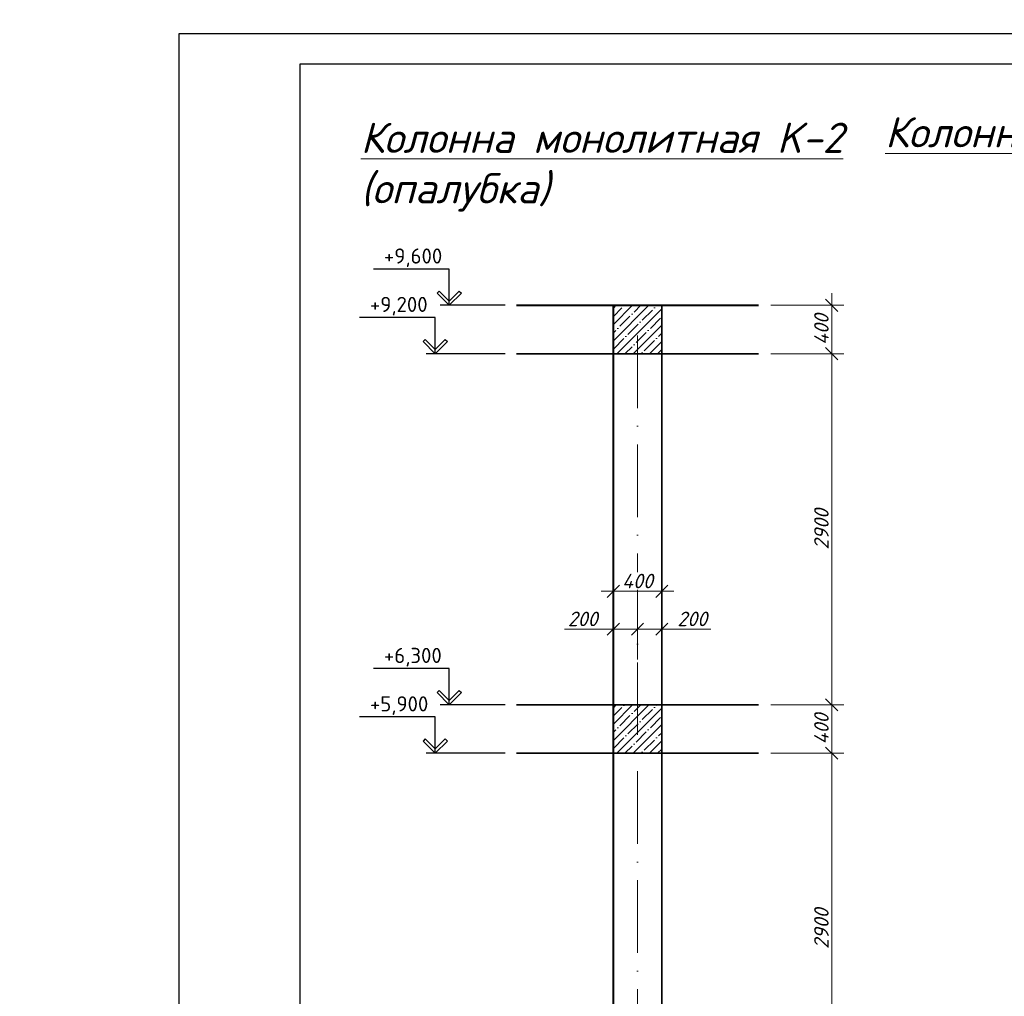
# Model space of a CAD drawing. Header units: millimetres. Extents: x 363306 to 7757304, y 1022887 to 1207196.
# Tile 443 of 656: x 1740072 to 1756345, y 1072769 to 1088906. Entities that reach past the tile are written whole.
import ezdxf
from ezdxf import colors
from ezdxf.entities.mleader import LeaderData, LeaderLine
from ezdxf.math import Vec2, Vec3

# ---------------------------------------------------------------- set-up
doc = ezdxf.new("R2010")
doc.units = ezdxf.units.MM
doc.linetypes.add('ACAD_ISO10W100', pattern=[18, 12, -3, 0, -3])
for name, color, linetype in [('0 @ 100', 7, 'Continuous'), ('O3SAD', 1, 'Continuous'), ('Штрих', 7, 'Continuous')]:
    doc.layers.add(name, color=color, linetype=linetype)
doc.layers.add('выноски', color=170, linetype='Continuous', lineweight=15)
doc.styles.add('iso', font='isocpeur.TTF')
doc.styles.add('PDF ISOCPEUR Italic', font='isocpeui.ttf')
doc.styles.get("Standard").update_dxf_attribs({"font": 'isocpeui.ttf'})
doc.styles.add('ГОСТ 2.304', font='isocpeui.ttf')
doc.dimstyles.new('Санжар', dxfattribs={"dimtxt": 240, "dimasz": 200, "dimexe": 200, "dimexo": 200, "dimgap": 50, "dimtad": 1, "dimdec": 0, "dimtxsty": 'Standard', "dimblk": 'OBLIQUE', "dimcen": 2.5, "dimdle": 200, "dimclrd": 152, "dimclre": 152, "dimclrt": 152, "dimadec": 0, "dimazin": 0, "dimtfac": 1, "dimtdec": 0, "dimtmove": 0, "dimatfit": 3, "dimldrblk": 'OBLIQUE', "dimfxl": 0, "dimlwd": 0, "dimlwe": 0, "dimarcsym": 0})

# ---------------------------------------------------------------- blocks, each defined once
blk = doc.blocks.new('_Dot')
at = {"color": 0, "linetype": 'ByBlock', "lineweight": -2}
blk.add_line((-0.5, 0), (-1, 0), dxfattribs=at)
at = {"color": 0, "linetype": 'ByBlock', "const_width": 0.5}
blk.add_lwpolyline([(-0.25, 0, 1), (0.25, 0, 1)], format="xyb", close=True, dxfattribs=at)
blk = doc.blocks.new('_Oblique')
at = {"color": 0, "linetype": 'ByBlock', "lineweight": -2}
blk.add_line((-0.5, -0.5), (0.5, 0.5), dxfattribs=at)
blk = doc.blocks.new('*D1545')
at = {"lineweight": 0, "transparency": 16777216}
for p, q in [((1753492, 1070787), (1753492, 1076987)), ((1752485, 1076787), (1753692, 1076787)), ((1752485, 1070987), (1753692, 1070987))]:
    blk.add_line(p, q, dxfattribs=at)
at = {"layer": 'Defpoints', "color": 0, "lineweight": 25, "transparency": 16777216}
for p in [(1752285, 1076787), (1753492, 1076787), (1752285, 1070987)]:
    blk.add_point(p, dxfattribs=at)
at = {"lineweight": 0, "transparency": 16777216, "xscale": 200, "yscale": 200, "zscale": 200}
for p, rotation in [((1753492, 1076787), 90), ((1753492, 1070987), 270)]:
    blk.add_blockref('_Oblique', p, dxfattribs=dict(at, rotation=rotation))
at = {"lineweight": 0, "transparency": 16777216, "insert": (1753322, 1073887), "char_height": 240, "attachment_point": 5, "rotation": 90, "bg_fill": 3, "box_fill_scale": 1.1, "bg_fill_color": 256, "bg_fill_true_color": 13158600, "bg_fill_transparency": 0}
blk.add_mtext('2900', dxfattribs=at)
blk = doc.blocks.new('*D1546')
at = {"lineweight": 0, "transparency": 16777216}
for p, q in [((1753492, 1076587), (1753492, 1077787)), ((1752485, 1077587), (1753692, 1077587)), ((1752485, 1076787), (1753692, 1076787))]:
    blk.add_line(p, q, dxfattribs=at)
at = {"layer": 'Defpoints', "color": 0, "lineweight": 25, "transparency": 16777216}
for p in [(1752285, 1077587), (1753492, 1077587), (1752285, 1076787)]:
    blk.add_point(p, dxfattribs=at)
at = {"lineweight": 0, "transparency": 16777216, "xscale": 200, "yscale": 200, "zscale": 200}
for p, rotation in [((1753492, 1077587), 90), ((1753492, 1076787), 270)]:
    blk.add_blockref('_Oblique', p, dxfattribs=dict(at, rotation=rotation))
at = {"lineweight": 0, "transparency": 16777216, "insert": (1753322, 1077187), "char_height": 240, "attachment_point": 5, "rotation": 90, "bg_fill": 3, "box_fill_scale": 1.1, "bg_fill_color": 256, "bg_fill_true_color": 13158600, "bg_fill_transparency": 0}
blk.add_mtext('400', dxfattribs=at)
blk = doc.blocks.new('*D1547')
at = {"lineweight": 0, "transparency": 16777216}
for p, q in [((1753492, 1077387), (1753492, 1083587)), ((1752485, 1083387), (1753692, 1083387)), ((1752485, 1077587), (1753692, 1077587))]:
    blk.add_line(p, q, dxfattribs=at)
at = {"layer": 'Defpoints', "color": 0, "lineweight": 25, "transparency": 16777216}
for p in [(1752285, 1083387), (1753492, 1083387), (1752285, 1077587)]:
    blk.add_point(p, dxfattribs=at)
at = {"lineweight": 0, "transparency": 16777216, "xscale": 200, "yscale": 200, "zscale": 200}
for p, rotation in [((1753492, 1083387), 90), ((1753492, 1077587), 270)]:
    blk.add_blockref('_Oblique', p, dxfattribs=dict(at, rotation=rotation))
at = {"lineweight": 0, "transparency": 16777216, "insert": (1753322, 1080487), "char_height": 240, "attachment_point": 5, "rotation": 90, "bg_fill": 3, "box_fill_scale": 1.1, "bg_fill_color": 256, "bg_fill_true_color": 13158600, "bg_fill_transparency": 0}
blk.add_mtext('2900', dxfattribs=at)
blk = doc.blocks.new('*D1548')
at = {"lineweight": 0, "transparency": 16777216}
for p, q in [((1753492, 1083187), (1753492, 1084387)), ((1752485, 1084187), (1753692, 1084187)), ((1752485, 1083387), (1753692, 1083387))]:
    blk.add_line(p, q, dxfattribs=at)
at = {"layer": 'Defpoints', "color": 0, "lineweight": 25, "transparency": 16777216}
for p in [(1752285, 1084187), (1753492, 1084187), (1752285, 1083387)]:
    blk.add_point(p, dxfattribs=at)
at = {"lineweight": 0, "transparency": 16777216, "xscale": 200, "yscale": 200, "zscale": 200}
for p, rotation in [((1753492, 1084187), 90), ((1753492, 1083387), 270)]:
    blk.add_blockref('_Oblique', p, dxfattribs=dict(at, rotation=rotation))
at = {"lineweight": 0, "transparency": 16777216, "insert": (1753322, 1083787), "char_height": 240, "attachment_point": 5, "rotation": 90, "bg_fill": 3, "box_fill_scale": 1.1, "bg_fill_color": 256, "bg_fill_true_color": 13158600, "bg_fill_transparency": 0}
blk.add_mtext('400', dxfattribs=at)
blk = doc.blocks.new('*D1549')
at = {"lineweight": 0, "ltscale": 1.666667, "transparency": 16777216}
for p, q in [((1749883, 1078336), (1749883, 1079035)), ((1750283, 1078336), (1750283, 1079035)), ((1749883, 1078835), (1749074, 1078835)), ((1750283, 1078835), (1749683, 1078835))]:
    blk.add_line(p, q, dxfattribs=at)
at = {"layer": 'Defpoints', "color": 0, "lineweight": 25, "ltscale": 1.666667, "transparency": 16777216}
for p in [(1750283, 1078835), (1749883, 1078136), (1750283, 1078136)]:
    blk.add_point(p, dxfattribs=at)
at = {"lineweight": 0, "ltscale": 1.666667, "transparency": 16777216, "xscale": 200, "yscale": 200, "zscale": 200, "rotation": 180}
blk.add_blockref('_Oblique', (1749883, 1078835), dxfattribs=at)
at = {"lineweight": 0, "ltscale": 1.666667, "transparency": 16777216, "xscale": 200, "yscale": 200, "zscale": 200}
blk.add_blockref('_Oblique', (1750283, 1078835), dxfattribs=at)
at = {"lineweight": 0, "ltscale": 1.666667, "transparency": 16777216, "insert": (1749378, 1079005), "char_height": 240, "attachment_point": 5, "bg_fill": 3, "box_fill_scale": 1.1, "bg_fill_color": 256, "bg_fill_true_color": 13158600, "bg_fill_transparency": 0}
blk.add_mtext('200', dxfattribs=at)
blk = doc.blocks.new('*D1550')
at = {"lineweight": 0, "ltscale": 1.666667, "transparency": 16777216}
for p, q in [((1750283, 1078336), (1750283, 1079035)), ((1750683, 1078336), (1750683, 1079035)), ((1750083, 1078835), (1750683, 1078835)), ((1750683, 1078835), (1751493, 1078835))]:
    blk.add_line(p, q, dxfattribs=at)
at = {"layer": 'Defpoints', "color": 0, "lineweight": 25, "ltscale": 1.666667, "transparency": 16777216}
for p in [(1750683, 1078835), (1750283, 1078136), (1750683, 1078136)]:
    blk.add_point(p, dxfattribs=at)
at = {"lineweight": 0, "ltscale": 1.666667, "transparency": 16777216, "xscale": 200, "yscale": 200, "zscale": 200, "rotation": 180}
blk.add_blockref('_Oblique', (1750283, 1078835), dxfattribs=at)
at = {"lineweight": 0, "ltscale": 1.666667, "transparency": 16777216, "xscale": 200, "yscale": 200, "zscale": 200}
blk.add_blockref('_Oblique', (1750683, 1078835), dxfattribs=at)
at = {"lineweight": 0, "ltscale": 1.666667, "transparency": 16777216, "insert": (1751188, 1079005), "char_height": 240, "attachment_point": 5, "bg_fill": 3, "box_fill_scale": 1.1, "bg_fill_color": 256, "bg_fill_true_color": 13158600, "bg_fill_transparency": 0}
blk.add_mtext('200', dxfattribs=at)
blk = doc.blocks.new('*D1551')
at = {"lineweight": 0, "ltscale": 1.666667, "transparency": 16777216}
for p, q in [((1749883, 1079035), (1749883, 1079661)), ((1750683, 1079035), (1750683, 1079661)), ((1749683, 1079461), (1750883, 1079461))]:
    blk.add_line(p, q, dxfattribs=at)
at = {"layer": 'Defpoints', "color": 0, "lineweight": 25, "ltscale": 1.666667, "transparency": 16777216}
for p in [(1750683, 1079461), (1749883, 1078835), (1750683, 1078835)]:
    blk.add_point(p, dxfattribs=at)
at = {"lineweight": 0, "ltscale": 1.666667, "transparency": 16777216, "xscale": 200, "yscale": 200, "zscale": 200, "rotation": 180}
blk.add_blockref('_Oblique', (1749883, 1079461), dxfattribs=at)
at = {"lineweight": 0, "ltscale": 1.666667, "transparency": 16777216, "xscale": 200, "yscale": 200, "zscale": 200}
blk.add_blockref('_Oblique', (1750683, 1079461), dxfattribs=at)
at = {"lineweight": 0, "ltscale": 1.666667, "transparency": 16777216, "insert": (1750283, 1079631), "char_height": 240, "attachment_point": 5, "bg_fill": 3, "box_fill_scale": 1.1, "bg_fill_color": 256, "bg_fill_true_color": 13158600, "bg_fill_transparency": 0}
blk.add_mtext('400', dxfattribs=at)

msp = doc.modelspace()

# ---------------------------------------------------------------- hatches: boundary and pattern name
at = {"layer": 'Штрих', "lineweight": 0}
h = msp.add_hatch(dxfattribs=at)
h.set_pattern_fill('ANSI35', color=256, scale=30)
h.set_pattern_definition([(45, (355030.25, -691927.63), (-134.703842, 134.703842), []), (45, (355164.96, -691927.63), (-134.703842, 134.703842), [238.125, -47.625, 0, -47.625])])
h.paths.add_polyline_path([(1750683.331, 1084186.563), (1749883.331, 1084186.563), (1749883.331, 1083386.563), (1750683.331, 1083386.563)])
h = msp.add_hatch(dxfattribs=at)
h.set_pattern_fill('ANSI35', color=256, scale=30)
h.set_pattern_definition([(45, (355030.25, -698527.63), (-134.703842, 134.703842), []), (45, (355164.96, -698527.63), (-134.703842, 134.703842), [238.125, -47.625, 0, -47.625])])
h.paths.add_polyline_path([(1750683.331, 1077586.563), (1749883.331, 1077586.563), (1749883.331, 1076786.563), (1750683.331, 1076786.563)])

# ---------------------------------------------------------------- linework, layer by layer
at = {"linetype": 'Continuous', "lineweight": 25, "ltscale": 100}
for p, q in [((1747006.777, 1084421.919), (1746971.422, 1084386.563)), ((1746971.422, 1084386.563), (1747171.422, 1084186.563)), ((1747171.422, 1084257.274), (1747006.777, 1084421.919)), ((1747171.422, 1084257.274), (1747336.067, 1084421.919)), ((1747371.422, 1084386.563), (1747171.422, 1084186.563)), ((1747336.067, 1084421.919), (1747371.422, 1084386.563)), ((1747171.422, 1084186.563), (1747171.422, 1084257.274)), ((1747171.422, 1084186.563), (1747171.422, 1084257.274)), ((1746775.276, 1083621.919), (1746739.921, 1083586.563)), ((1746739.921, 1083586.563), (1746939.921, 1083386.563)), ((1746939.921, 1083457.274), (1746775.276, 1083621.919)), ((1746939.921, 1083457.274), (1747104.565, 1083621.919)), ((1747139.921, 1083586.563), (1746939.921, 1083386.563)), ((1747104.565, 1083621.919), (1747139.921, 1083586.563)), ((1746939.921, 1083386.563), (1746939.921, 1083457.274)), ((1746939.921, 1083386.563), (1746939.921, 1083457.274)), ((1747006.777, 1077821.919), (1746971.422, 1077786.563)), ((1746971.422, 1077786.563), (1747171.422, 1077586.563)), ((1747171.422, 1077657.274), (1747006.777, 1077821.919)), ((1747171.422, 1077657.274), (1747336.067, 1077821.919)), ((1747371.422, 1077786.563), (1747171.422, 1077586.563)), ((1747336.067, 1077821.919), (1747371.422, 1077786.563)), ((1747171.422, 1077586.563), (1747171.422, 1077657.274)), ((1747171.422, 1077586.563), (1747171.422, 1077657.274)), ((1746775.276, 1077021.919), (1746739.921, 1076986.563)), ((1746739.921, 1076986.563), (1746939.921, 1076786.563)), ((1746939.921, 1076857.274), (1746775.276, 1077021.919)), ((1746939.921, 1076857.274), (1747104.565, 1077021.919)), ((1747139.921, 1076986.563), (1746939.921, 1076786.563)), ((1747104.565, 1077021.919), (1747139.921, 1076986.563)), ((1746939.921, 1076786.563), (1746939.921, 1076857.274)), ((1746939.921, 1076786.563), (1746939.921, 1076857.274))]:
    msp.add_line(p, q, dxfattribs=at)
at = {"color": 1, "linetype": 'ACAD_ISO10W100', "lineweight": 9, "ltscale": 100}
msp.add_line((1750283.331, 1064486.403), (1750283.331, 1084186.563), dxfattribs=at)
at = {"lineweight": 30}
msp.add_lwpolyline([(1744706.348, 1088178.072), (1796206.348, 1088178.072), (1796206.348, 1059478.072), (1744706.348, 1059478.072)], close=True, dxfattribs=at)
at = {"linetype": 'Continuous', "lineweight": 25, "ltscale": 100}
for points in [[(1747171.422, 1084786.563), (1745917.596, 1084786.563)], [(1747171.422, 1084186.563), (1747171.422, 1084786.563)], [(1748096.903, 1084186.563), (1747021.422, 1084186.563)], [(1746939.921, 1083986.563), (1745686.095, 1083986.563)], [(1746939.921, 1083386.563), (1746939.921, 1083986.563)], [(1748096.903, 1083386.563), (1746789.921, 1083386.563)], [(1747171.422, 1078186.563), (1745917.596, 1078186.563)], [(1747171.422, 1077586.563), (1747171.422, 1078186.563)], [(1748096.903, 1077586.563), (1747021.422, 1077586.563)], [(1746939.921, 1077386.563), (1745686.095, 1077386.563)], [(1746939.921, 1076786.563), (1746939.921, 1077386.563)], [(1748096.903, 1076786.563), (1746789.921, 1076786.563)]]:
    msp.add_lwpolyline(points, dxfattribs=at)
at = {"color": 18, "lineweight": 0, "true_color": 0x000000, "const_width": 30}
for points in [[(1749883.331, 1084186.563), (1748281.315, 1084186.563)], [(1748281.315, 1077586.563), (1749883.331, 1077586.563), (1749883.331, 1083386.563), (1748281.315, 1083386.563)], [(1748281.315, 1070986.563), (1749883.331, 1070986.563), (1749883.331, 1076786.563), (1748281.315, 1076786.563)]]:
    msp.add_lwpolyline(points, dxfattribs=at)
for points in [[(1749883.331, 1084186.563), (1750683.331, 1084186.563), (1750683.331, 1083386.563), (1749883.331, 1083386.563)], [(1749883.331, 1077586.563), (1750683.331, 1077586.563), (1750683.331, 1076786.563), (1749883.331, 1076786.563)]]:
    msp.add_lwpolyline(points, close=True, dxfattribs=at)
at = {"layer": 'O3SAD', "color": 1}
msp.add_lwpolyline([(1742706.348, 1088678.072), (1796706.348, 1088678.072), (1796706.348, 1058978.072), (1742706.348, 1058978.072)], close=True, dxfattribs=at)

# ---------------------------------------------------------------- texts
at = {"lineweight": 9, "attachment_point": 1, "style": 'iso'}
for s, insert, char_height, width in [('\\pi1764.372;Примерных вид для\\P\\pi488.236;стена монтажа (Газоблок)', (1134531.899, 1087474.922, 0), 400, 9717.00309), ('\\pi1764.372;Примерных вид для\\P\\pi488.236;стена монтажа (Газоблок)', (1179462.79, 1087508.085, 0), 400, 9717.00309), ('\\pi1764.372;Примерных вид для\\P\\pi488.236;стена монтажа (Газоблок)', (1224462.79, 1087508.085, 0), 400, 9717.00309), ('\\pi1764.372;Примерных вид для\\P\\pi488.236;стена монтажа (Газоблок)', (1269531.899, 1087474.922, 0), 400, 9717.00309), ('\\pi1171.712;Крепежный \\P\\pi762.472;элемент КЭ-1', (1382779.98, 1087540.128), 400, 5098.88054), ('\\pi457.168;{\\LГоризонтальная} \\P\\pi1088.684;сетка ГС-1', (1375298.56, 1087421.862), 400, 5098.88054), ('\\pi1764.372;{\\fISOCPEUR|b0|i1|c204|p34;Примерных вид для\\P\\pi488.236;стена монтажа (Газоблок)}', (1044613.151, 1083015.009), 400, 9717.00309), ('\\pi35.34936;Крепежный элемент КЭ-2 \\P\\pi1192.62209;(шаг 1500 мм)', (1387921.372, 1081851.487), 300, 5098.88054), ('\\pi457.168;{\\LГоризонтальная} \\P\\pi1121.108;сетка ГС-2', (1374921.9, 1081456.843), 400, 5098.88054), ('\\pi457.16754;{\\LГоризонтальная} \\P\\pi1088.83421;сетка ГС-3', (1375420.972, 1075790.643), 400, 5098.88054)]:
    msp.add_mtext(s, dxfattribs=dict(at, insert=insert, char_height=char_height, width=width))
at = {"color": 18, "lineweight": 0, "true_color": 0x000000, "char_height": 500, "attachment_point": 1}
for s, insert, width in [('\\pi951.20865;Разрез 1 - 1', (1431194.663, 1087606.338), 5955.4476), ('\\pi951.20865;Разрез 1 - 1', (1475028.174, 1087606.338), 5955.4476), ('\\pi951.20865;Разрез 1 - 1', (1521202.46, 1087606.338), 5955.4476), ('\\pi951.20865;Разрез 1 - 1', (1564347.248, 1087307.106), 5955.4476), ('\\pi643.3;{\\LКолонна монолитная K-1\\P\\pi2988.375;}(опалубка)', (1688064.24, 1087204.928), 9430.53612), ('\\pi643.3;{\\LКолонна монолитная K-2\\P\\pi2988.375;}(опалубка)', (1745064.24, 1087204.928), 9430.53612), ('{\\LКолонна монолитная K-2 (армирование)}', (1754374.156, 1087296.561), 13463.19499)]:
    msp.add_mtext(s, dxfattribs=dict(at, insert=insert, width=width))
at = {"linetype": 'Continuous', "lineweight": 25, "ltscale": 100, "char_height": 250, "width": 1062.5, "attachment_point": 1}
for s, insert in [('\\fISOCPEUR|b0|i0|c0|p34;\\W1.0000000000;\\T1.0000000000;\\o\\l+9,600', (1746092.596, 1085126.563)), ('\\fISOCPEUR|b0|i0|c0|p34;\\W1.0000000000;\\T1.0000000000;\\o\\l+9,200', (1745861.095, 1084326.563)), ('\\fISOCPEUR|b0|i0|c0|p34;\\W1.0000000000;\\T1.0000000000;\\o\\l+6,300', (1746092.596, 1078526.563)), ('\\fISOCPEUR|b0|i0|c0|p34;\\W1.0000000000;\\T1.0000000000;\\o\\l+5,900', (1745861.095, 1077726.563))]:
    msp.add_mtext(s, dxfattribs=dict(at, insert=insert))
at = {"layer": '0 @ 100', "color": 7, "insert": (761996.908, 1075986.433), "char_height": 318.940213, "width": 19697.5359, "attachment_point": 4, "style": 'ГОСТ 2.304'}
msp.add_mtext('\\pi5457.36288;{\\fISOCPEUR|b1|i1|c204|p34;Характеристика участка строительства:\\P\\pi0;\\P}Расчетная зимняя температура воздух 15 °С.\\PСкоростной напор ветра   - 38кг/м2.\\PВес снегового покрова    - 50кг/м2.\\PКлассификация зданий по функциональной пожарной опасности - Ф 4.1 \\PКоэффициент надежности по назначению - 0.95\\P\\P^IПроектом разработано подъёмник для мало мобильных граждан населения грузоподъемностью 250 кг. скоростью 0,25 см/с. Двери шахт подъёмника противопожарные с пределом огнестойкости El 30. Подъёмники оборудованы кабинами габаритами 1500х1500 мм, ширина дверей кабины обеспечивает проезд инвалидной коляски. Для экстренных случаев подъёмник оснащен дополнительным аккумулятором и механическим спуском для безопасного спуска пассажира в нулевую отметку. Так же в дверях подъёмника установлены замки датчики которые открываются с ключевыми картами, чтобы открыть двери подъёмника.\\P^IС внешней и внутренней стороны наружных стен предусмотрено обшивка из аквапанелей толщиной 12,5мм с утеплением из минераловатной ваты на кварцевой основе, А =0,040 Вт/мС, толщиной 100мм. (по теплотехническому расчету). Наружная отделка из органическое стекло.\\P^IПодрядчик обязан предоставить заказчику сертификаты соответствия и пожарной безопасности на фасадную систему и все применяемые в данной системе материалы и изделия.\\PКонструкции, изделия и материалы применены по действующим стандартам, ТУ, сертификатам. На путях эвакуации используются отделочные материалы, соответствующие требованиям п. 5.25 ШНК 2.01.02-04.\\PОтделка стен с внутренней стороны окраска водоэмульсионными красками светлых тонов. Во внутренней и наружной отделке использованы современные отделочные материалы используемые на территории Республики Узбекистан.\\P^IКрыша - скатная из металлических профилированных листов с полимерными покрытиями с обеих сторон толщ.0,55мм по металлическим конструкциям.\\P^IПо периметру наружных стен устраивается бетонная отмостка. Бетон кл.В 7,5 шириной 1000 мм, толщиной 50 мм по гравийному основанию толщиной 100 мм -150 мм.\\P^IВсе строительно-монтажные работы вести согласно указаний соответствующих строительных норм и проекта производства работ (П.П.Р.) на основании ШНК 3.01.01 - 03 и КМК 3.01.02 - 00.', dxfattribs=at)

# ---------------------------------------------------------------- leaders
at = {"layer": 'выноски', "color": 18, "ltscale": 500, "true_color": 0x000000}
ml = msp.add_multileader_mtext('Standard', dxfattribs=at)
ml.set_content('Выпуск для Балка Б-1\\PТолко по оси "A" в осях "6,7".', color=(0, 0, 0), style='PDF ISOCPEUR Italic')
ml.set_leader_properties(color=256, linetype='ByLayer', lineweight=-1)
ml.set_arrow_properties(name='DOT')
ml.build(insert=Vec2(0, 0))
ml.multileader.update_dxf_attribs({"leader_type": 2, "text_left_attachment_type": 6, "text_right_attachment_type": 6, "dogleg_length": 5, "arrow_head_size": 100, "scale": 20})
ctx = ml.context
ctx.base_point, ctx.scale, ctx.char_height, ctx.arrow_head_size, ctx.landing_gap_size, ctx.plane_origin = Vec3(1696750.117, 1073140.943), 20, 200, 100, 9, Vec3(1695679.403, 1068484.008)
ctx.left_attachment, ctx.right_attachment, ctx.text_align_type = 6, 6, 1
notes = []
notes.append((ctx, [(0, (1, 1, 0), (1696650.117, 1073140.943), (1, 0), 100, [(1, [(1695252.849, 1074726.563), (1694670.831, 1074326.563)], 0, [])])]))
ctx.mtext.insert, ctx.mtext.width, ctx.mtext.alignment, ctx.mtext.flow_direction = Vec3(1698718.966, 1073380.943), 5390.32732, 2, 5
for ctx, leaders in notes:
    for number, flags, end, landing, length, lines in leaders:
        leader = LeaderData()
        leader.index, (leader.has_last_leader_line, leader.has_dogleg_vector, leader.attachment_direction) = number, flags
        leader.last_leader_point, leader.dogleg_vector, leader.dogleg_length = Vec3(end), Vec3(landing), length
        for number, points, colour, breaks in lines:
            line = LeaderLine()
            line.index, line.vertices, line.color, line.breaks = number, Vec3.list(points), colors.encode_raw_color(colour), breaks
            leader.lines.append(line)
        ctx.leaders.append(leader)

# ---------------------------------------------------------------- next in the draw order: dimensions: what is measured, and where the dimension line sits
at = {"color": 251, "lineweight": 0, "ltscale": 1.666667, "true_color": 0x636466}
dim = msp.add_linear_dim(base=(1750283.331, 1078834.739), p1=(1749883.331, 1078135.862), p2=(1750283.331, 1078135.862), dimstyle='Санжар', override={"dimlfac": 0.5, "dimclrd": 256, "dimclre": 256, "dimclrt": 256, "dimfxl": 2, "dimtfill": 1, "dimarcsym": 2}, dxfattribs=at)
dim.commit()
dim.dimension.update_dxf_attribs({"geometry": '*D1549', "text_midpoint": (1749378.421, 1078834.739), "dimtype": 160})
at = {"color": 18, "lineweight": 0, "true_color": 0x000000}
dim = msp.add_linear_dim(base=(1753492.312, 1076786.563), p1=(1752285.346, 1070986.563), p2=(1752285.346, 1076786.563), angle=90, dimstyle='Санжар', override={"dimlfac": 0.5, "dimclrd": 256, "dimclre": 256, "dimclrt": 256, "dimfxl": 2, "dimtfill": 1, "dimarcsym": 2}, dxfattribs=at)
dim.commit()
dim.dimension.update_dxf_attribs({"geometry": '*D1545', "text_midpoint": (1753322.312, 1073886.563)})

# ---------------------------------------------------------------- next in the draw order: dimensions: what is measured, and where the dimension line sits
dim = msp.add_linear_dim(base=(1753492.312, 1077586.563), p1=(1752285.346, 1076786.563), p2=(1752285.346, 1077586.563), angle=90, dimstyle='Санжар', override={"dimlfac": 0.5, "dimclrd": 256, "dimclre": 256, "dimclrt": 256, "dimfxl": 2, "dimtfill": 1, "dimarcsym": 2}, dxfattribs=at)
dim.commit()
dim.dimension.update_dxf_attribs({"geometry": '*D1546', "text_midpoint": (1753322.312, 1077186.563)})

# ---------------------------------------------------------------- next in the draw order: linework, layer by layer
at = {"color": 18, "lineweight": 0, "true_color": 0x000000, "const_width": 30}
msp.add_lwpolyline([(1752285.346, 1076786.563), (1750683.331, 1076786.563), (1750683.331, 1070986.563), (1752285.346, 1070986.563)], dxfattribs=at)

# ---------------------------------------------------------------- next in the draw order: dimensions: what is measured, and where the dimension line sits
at = {"color": 18, "lineweight": 0, "true_color": 0x000000}
dim = msp.add_linear_dim(base=(1753492.312, 1083386.563), p1=(1752285.346, 1077586.563), p2=(1752285.346, 1083386.563), angle=90, dimstyle='Санжар', override={"dimlfac": 0.5, "dimclrd": 256, "dimclre": 256, "dimclrt": 256, "dimfxl": 2, "dimtfill": 1, "dimarcsym": 2}, dxfattribs=at)
dim.commit()
dim.dimension.update_dxf_attribs({"geometry": '*D1547', "text_midpoint": (1753322.312, 1080486.563)})

# ---------------------------------------------------------------- next in the draw order: dimensions: what is measured, and where the dimension line sits
dim = msp.add_linear_dim(base=(1753492.312, 1084186.563), p1=(1752285.346, 1083386.563), p2=(1752285.346, 1084186.563), angle=90, dimstyle='Санжар', override={"dimlfac": 0.5, "dimclrd": 256, "dimclre": 256, "dimclrt": 256, "dimfxl": 2, "dimtfill": 1, "dimarcsym": 2}, dxfattribs=at)
dim.commit()
dim.dimension.update_dxf_attribs({"geometry": '*D1548', "text_midpoint": (1753322.312, 1083786.563)})

# ---------------------------------------------------------------- next in the draw order: linework, layer by layer
at = {"color": 18, "lineweight": 0, "true_color": 0x000000, "const_width": 30}
for points in [[(1750683.331, 1084186.563), (1752285.346, 1084186.563)], [(1752285.346, 1083386.563), (1750683.331, 1083386.563), (1750683.331, 1077586.563), (1752285.346, 1077586.563)]]:
    msp.add_lwpolyline(points, dxfattribs=at)

# ---------------------------------------------------------------- next in the draw order: dimensions: what is measured, and where the dimension line sits
at = {"color": 251, "lineweight": 0, "ltscale": 1.666667, "true_color": 0x636466}
dim = msp.add_linear_dim(base=(1750683.331, 1078834.739), p1=(1750283.331, 1078135.862), p2=(1750683.331, 1078135.862), dimstyle='Санжар', override={"dimlfac": 0.5, "dimclrd": 256, "dimclre": 256, "dimclrt": 256, "dimfxl": 2, "dimtfill": 1, "dimarcsym": 2}, dxfattribs=at)
dim.commit()
dim.dimension.update_dxf_attribs({"geometry": '*D1550', "text_midpoint": (1751188.24, 1079004.739)})

# ---------------------------------------------------------------- next in the draw order: dimensions: what is measured, and where the dimension line sits
dim = msp.add_linear_dim(base=(1750683.331, 1079460.705), p1=(1749883.331, 1078834.739), p2=(1750683.331, 1078834.739), dimstyle='Санжар', override={"dimlfac": 0.5, "dimclrd": 256, "dimclre": 256, "dimclrt": 256, "dimfxl": 2, "dimtfill": 1, "dimarcsym": 2}, dxfattribs=at)
dim.commit()
dim.dimension.update_dxf_attribs({"geometry": '*D1551', "text_midpoint": (1750283.331, 1079630.705)})

doc.saveas('drawing.dxf')
